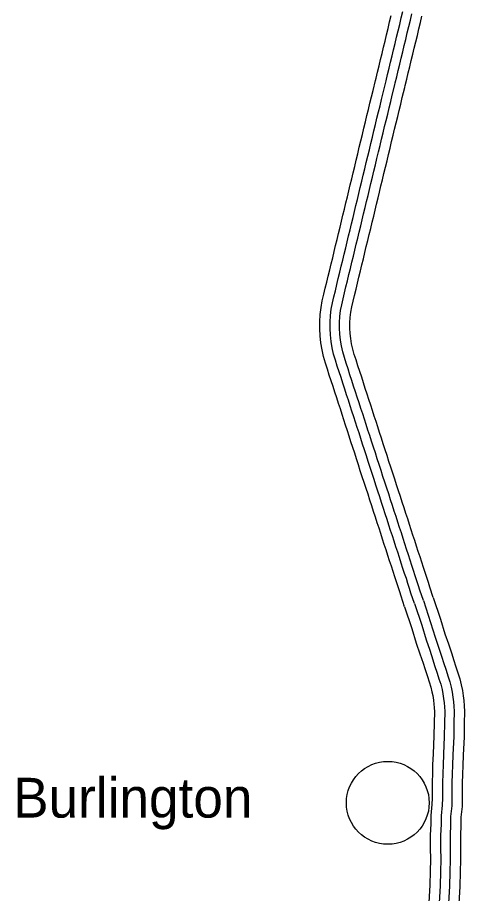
# Model space of a CAD drawing. Extents: x -939622 to -934245, y 1383184 to 1385301.
# Drawn here: x -935254.76 to -935236.94, y 1384302.91 to 1384337.79 of the extents above; entities that cross this region are included whole.
import ezdxf

# ---------------------------------------------------------------- set-up
doc = ezdxf.new("R2010")
doc.units = 0
doc.layers.add('Level 15', color=7, linetype='Continuous')
doc.layers.add('Level 24', color=7, linetype='Continuous')

msp = doc.modelspace()

# ---------------------------------------------------------------- linework, layer by layer
at = {"layer": 'Level 15'}
for points in [[(-935240.583, 1384334.882), (-935240.486, 1384335.283), (-935240.464, 1384335.373), (-935240.404, 1384335.619), (-935240.345, 1384335.866), (-935240.284, 1384336.115), (-935240.224, 1384336.36), (-935240.165, 1384336.605), (-935240.106, 1384336.853), (-935240.045, 1384337.105), (-935239.983, 1384337.359), (-935239.922, 1384337.614), (-935239.86, 1384337.87)], [(-935240.182, 1384334.786), (-935240.089, 1384335.167), (-935240.063, 1384335.275), (-935240.003, 1384335.522), (-935239.944, 1384335.769), (-935239.884, 1384336.017), (-935239.823, 1384336.263), (-935239.764, 1384336.508), (-935239.705, 1384336.757), (-935239.644, 1384337.009), (-935239.583, 1384337.262), (-935239.521, 1384337.518), (-935239.459, 1384337.773), (-935239.398, 1384338.026)], [(-935239.817, 1384334.698), (-935239.717, 1384335.112), (-935239.699, 1384335.187), (-935239.638, 1384335.434), (-935239.579, 1384335.681), (-935239.519, 1384335.928), (-935239.459, 1384336.174), (-935239.399, 1384336.421), (-935239.34, 1384336.67), (-935239.28, 1384336.92), (-935239.218, 1384337.174), (-935239.156, 1384337.43), (-935239.095, 1384337.685), (-935239.033, 1384337.937)], [(-935239.416, 1384334.601), (-935239.319, 1384335.001), (-935239.298, 1384335.089), (-935239.238, 1384335.337), (-935239.178, 1384335.585), (-935239.119, 1384335.83), (-935239.058, 1384336.076), (-935238.998, 1384336.325), (-935238.939, 1384336.574), (-935238.879, 1384336.823), (-935238.817, 1384337.077), (-935238.755, 1384337.333), (-935238.694, 1384337.588), (-935238.633, 1384337.84)], [(-935239.323, 1384314.324), (-935239.462, 1384314.743), (-935239.519, 1384314.921), (-935239.584, 1384315.12), (-935239.648, 1384315.318), (-935239.716, 1384315.521), (-935239.784, 1384315.729), (-935239.852, 1384315.941), (-935239.922, 1384316.155), (-935239.993, 1384316.372), (-935240.064, 1384316.592), (-935240.134, 1384316.809), (-935240.203, 1384317.023), (-935240.273, 1384317.238), (-935240.343, 1384317.454), (-935240.414, 1384317.672), (-935240.487, 1384317.893), (-935240.56, 1384318.119), (-935240.634, 1384318.346), (-935240.708, 1384318.575), (-935240.783, 1384318.806), (-935240.859, 1384319.039), (-935240.935, 1384319.271), (-935241.013, 1384319.507), (-935241.09, 1384319.745), (-935241.165, 1384319.979), (-935241.241, 1384320.212), (-935241.315, 1384320.443), (-935241.39, 1384320.672), (-935241.463, 1384320.898), (-935241.535, 1384321.12), (-935241.606, 1384321.337), (-935241.676, 1384321.552), (-935241.745, 1384321.766), (-935241.816, 1384321.984), (-935241.887, 1384322.204), (-935241.959, 1384322.423), (-935242.031, 1384322.643), (-935242.105, 1384322.868), (-935242.178, 1384323.097), (-935242.252, 1384323.324), (-935242.327, 1384323.552), (-935242.403, 1384323.785), (-935242.48, 1384324.028), (-935242.554, 1384324.287), (-935242.617, 1384324.56), (-935242.664, 1384324.838), (-935242.694, 1384325.118), (-935242.708, 1384325.399), (-935242.706, 1384325.679), (-935242.689, 1384325.958), (-935242.655, 1384326.238), (-935242.605, 1384326.512), (-935242.545, 1384326.768), (-935242.486, 1384327.009), (-935242.428, 1384327.249), (-935242.371, 1384327.494), (-935242.31, 1384327.742), (-935242.25, 1384327.985), (-935242.192, 1384328.227), (-935242.134, 1384328.469), (-935242.075, 1384328.71), (-935242.018, 1384328.949), (-935241.96, 1384329.193), (-935241.899, 1384329.437), (-935241.84, 1384329.677), (-935241.782, 1384329.92), (-935241.724, 1384330.164), (-935241.665, 1384330.406), (-935241.607, 1384330.646), (-935241.55, 1384330.883), (-935241.493, 1384331.122), (-935241.434, 1384331.366), (-935241.374, 1384331.612), (-935241.314, 1384331.861), (-935241.253, 1384332.114), (-935241.192, 1384332.368), (-935241.13, 1384332.622), (-935241.069, 1384332.875), (-935241.008, 1384333.127), (-935240.949, 1384333.378), (-935240.888, 1384333.63), (-935240.826, 1384333.882), (-935240.765, 1384334.129), (-935240.705, 1384334.375), (-935240.645, 1384334.625), (-935240.583, 1384334.882)], [(-935238.931, 1384314.454), (-935239.071, 1384314.875), (-935239.127, 1384315.048), (-935239.191, 1384315.247), (-935239.256, 1384315.447), (-935239.324, 1384315.65), (-935239.391, 1384315.857), (-935239.46, 1384316.068), (-935239.529, 1384316.283), (-935239.601, 1384316.5), (-935239.672, 1384316.719), (-935239.742, 1384316.936), (-935239.811, 1384317.15), (-935239.881, 1384317.365), (-935239.951, 1384317.581), (-935240.022, 1384317.8), (-935240.094, 1384318.021), (-935240.168, 1384318.246), (-935240.241, 1384318.473), (-935240.316, 1384318.702), (-935240.391, 1384318.933), (-935240.467, 1384319.166), (-935240.543, 1384319.4), (-935240.621, 1384319.635), (-935240.697, 1384319.871), (-935240.773, 1384320.106), (-935240.848, 1384320.339), (-935240.923, 1384320.57), (-935240.998, 1384320.8), (-935241.071, 1384321.026), (-935241.143, 1384321.248), (-935241.214, 1384321.465), (-935241.284, 1384321.679), (-935241.353, 1384321.893), (-935241.423, 1384322.111), (-935241.495, 1384322.331), (-935241.567, 1384322.551), (-935241.639, 1384322.772), (-935241.712, 1384322.996), (-935241.786, 1384323.224), (-935241.86, 1384323.452), (-935241.935, 1384323.681), (-935242.011, 1384323.912), (-935242.085, 1384324.147), (-935242.155, 1384324.39), (-935242.212, 1384324.641), (-935242.255, 1384324.895), (-935242.283, 1384325.151), (-935242.296, 1384325.408), (-935242.294, 1384325.664), (-935242.278, 1384325.921), (-935242.247, 1384326.176), (-935242.201, 1384326.428), (-935242.144, 1384326.672), (-935242.085, 1384326.912), (-935242.027, 1384327.153), (-935241.97, 1384327.398), (-935241.91, 1384327.644), (-935241.85, 1384327.888), (-935241.791, 1384328.13), (-935241.733, 1384328.372), (-935241.674, 1384328.613), (-935241.617, 1384328.853), (-935241.559, 1384329.095), (-935241.499, 1384329.338), (-935241.439, 1384329.58), (-935241.381, 1384329.824), (-935241.323, 1384330.067), (-935241.264, 1384330.309), (-935241.206, 1384330.549), (-935241.149, 1384330.787), (-935241.092, 1384331.026), (-935241.033, 1384331.269), (-935240.973, 1384331.515), (-935240.913, 1384331.765), (-935240.852, 1384332.017), (-935240.791, 1384332.271), (-935240.729, 1384332.524), (-935240.668, 1384332.779), (-935240.607, 1384333.031), (-935240.547, 1384333.282), (-935240.487, 1384333.533), (-935240.426, 1384333.783), (-935240.364, 1384334.03), (-935240.304, 1384334.279), (-935240.244, 1384334.529), (-935240.182, 1384334.786)], [(-935238.576, 1384314.572), (-935238.714, 1384314.99), (-935238.77, 1384315.164), (-935238.835, 1384315.363), (-935238.9, 1384315.564), (-935238.967, 1384315.767), (-935239.035, 1384315.973), (-935239.103, 1384316.184), (-935239.173, 1384316.399), (-935239.244, 1384316.616), (-935239.315, 1384316.834), (-935239.385, 1384317.051), (-935239.454, 1384317.266), (-935239.524, 1384317.481), (-935239.594, 1384317.697), (-935239.666, 1384317.916), (-935239.738, 1384318.138), (-935239.811, 1384318.362), (-935239.885, 1384318.589), (-935239.959, 1384318.819), (-935240.034, 1384319.049), (-935240.11, 1384319.283), (-935240.187, 1384319.517), (-935240.265, 1384319.752), (-935240.34, 1384319.986), (-935240.416, 1384320.221), (-935240.491, 1384320.454), (-935240.566, 1384320.686), (-935240.641, 1384320.916), (-935240.714, 1384321.141), (-935240.786, 1384321.364), (-935240.858, 1384321.581), (-935240.927, 1384321.795), (-935240.996, 1384322.009), (-935241.067, 1384322.226), (-935241.138, 1384322.447), (-935241.21, 1384322.668), (-935241.283, 1384322.888), (-935241.356, 1384323.112), (-935241.429, 1384323.339), (-935241.503, 1384323.568), (-935241.578, 1384323.798), (-935241.654, 1384324.027), (-935241.726, 1384324.256), (-935241.792, 1384324.484), (-935241.844, 1384324.714), (-935241.884, 1384324.946), (-935241.909, 1384325.18), (-935241.921, 1384325.416), (-935241.919, 1384325.651), (-935241.904, 1384325.887), (-935241.876, 1384326.12), (-935241.833, 1384326.352), (-935241.779, 1384326.585), (-935241.721, 1384326.823), (-935241.662, 1384327.066), (-935241.605, 1384327.31), (-935241.545, 1384327.554), (-935241.485, 1384327.799), (-935241.427, 1384328.042), (-935241.368, 1384328.284), (-935241.31, 1384328.525), (-935241.252, 1384328.766), (-935241.194, 1384329.007), (-935241.134, 1384329.249), (-935241.075, 1384329.492), (-935241.017, 1384329.736), (-935240.958, 1384329.979), (-935240.9, 1384330.221), (-935240.842, 1384330.46), (-935240.784, 1384330.7), (-935240.727, 1384330.938), (-935240.669, 1384331.18), (-935240.608, 1384331.427), (-935240.549, 1384331.677), (-935240.488, 1384331.929), (-935240.427, 1384332.182), (-935240.365, 1384332.436), (-935240.303, 1384332.69), (-935240.242, 1384332.944), (-935240.183, 1384333.195), (-935240.123, 1384333.444), (-935240.062, 1384333.693), (-935240, 1384333.941), (-935239.94, 1384334.191), (-935239.879, 1384334.441), (-935239.817, 1384334.698)], [(-935238.184, 1384314.702), (-935238.32, 1384315.112), (-935238.378, 1384315.291), (-935238.442, 1384315.491), (-935238.508, 1384315.693), (-935238.576, 1384315.896), (-935238.642, 1384316.101), (-935238.711, 1384316.311), (-935238.781, 1384316.527), (-935238.852, 1384316.744), (-935238.922, 1384316.961), (-935238.992, 1384317.178), (-935239.062, 1384317.393), (-935239.132, 1384317.608), (-935239.202, 1384317.825), (-935239.273, 1384318.044), (-935239.346, 1384318.266), (-935239.419, 1384318.49), (-935239.492, 1384318.717), (-935239.567, 1384318.946), (-935239.642, 1384319.177), (-935239.718, 1384319.41), (-935239.795, 1384319.646), (-935239.873, 1384319.88), (-935239.948, 1384320.113), (-935240.023, 1384320.348), (-935240.099, 1384320.581), (-935240.174, 1384320.814), (-935240.249, 1384321.043), (-935240.322, 1384321.269), (-935240.394, 1384321.491), (-935240.465, 1384321.709), (-935240.535, 1384321.922), (-935240.604, 1384322.136), (-935240.674, 1384322.353), (-935240.746, 1384322.575), (-935240.818, 1384322.796), (-935240.891, 1384323.017), (-935240.964, 1384323.239), (-935241.036, 1384323.465), (-935241.111, 1384323.696), (-935241.187, 1384323.927), (-935241.261, 1384324.154), (-935241.331, 1384324.375), (-935241.392, 1384324.587), (-935241.44, 1384324.795), (-935241.475, 1384325.003), (-935241.498, 1384325.213), (-935241.508, 1384325.424), (-935241.507, 1384325.637), (-935241.493, 1384325.849), (-935241.468, 1384326.058), (-935241.429, 1384326.268), (-935241.378, 1384326.489), (-935241.32, 1384326.726), (-935241.261, 1384326.97), (-935241.204, 1384327.214), (-935241.145, 1384327.456), (-935241.084, 1384327.701), (-935241.026, 1384327.945), (-935240.967, 1384328.187), (-935240.909, 1384328.428), (-935240.851, 1384328.67), (-935240.793, 1384328.909), (-935240.734, 1384329.15), (-935240.674, 1384329.395), (-935240.615, 1384329.64), (-935240.557, 1384329.883), (-935240.499, 1384330.124), (-935240.441, 1384330.364), (-935240.383, 1384330.604), (-935240.326, 1384330.841), (-935240.268, 1384331.082), (-935240.207, 1384331.33), (-935240.147, 1384331.581), (-935240.087, 1384331.832), (-935240.026, 1384332.085), (-935239.964, 1384332.339), (-935239.902, 1384332.594), (-935239.841, 1384332.848), (-935239.781, 1384333.099), (-935239.722, 1384333.347), (-935239.661, 1384333.594), (-935239.599, 1384333.843), (-935239.539, 1384334.094), (-935239.478, 1384334.344), (-935239.416, 1384334.601)], [(-935238.576, 1384314.572), (-935238.287, 1384313.704), (-935238.113, 1384313.122), (-935237.971, 1384312.715), (-935237.837, 1384312.323), (-935237.771, 1384312.104), (-935237.669, 1384311.801), (-935237.596, 1384311.574), (-935237.526, 1384311.343), (-935237.467, 1384311.122), (-935237.427, 1384310.921), (-935237.399, 1384310.722), (-935237.373, 1384310.541), (-935237.356, 1384310.363), (-935237.35, 1384310.154), (-935237.356, 1384309.688), (-935237.369, 1384309.153), (-935237.404, 1384308.443), (-935237.419, 1384308.011), (-935237.426, 1384307.691), (-935237.438, 1384307.299), (-935237.438, 1384307.041), (-935237.438, 1384306.697), (-935237.448, 1384306.4), (-935237.489, 1384305.976), (-935237.495, 1384305.653), (-935237.514, 1384305.217), (-935237.514, 1384304.729), (-935237.511, 1384304.256), (-935237.521, 1384303.779), (-935237.534, 1384303.206), (-935237.587, 1384302.301)], [(-935238.184, 1384314.702), (-935237.893, 1384313.828), (-935237.72, 1384313.249), (-935237.581, 1384312.85), (-935237.445, 1384312.45), (-935237.377, 1384312.229), (-935237.278, 1384311.93), (-935237.203, 1384311.698), (-935237.129, 1384311.456), (-935237.065, 1384311.214), (-935237.021, 1384310.991), (-935236.99, 1384310.78), (-935236.963, 1384310.589), (-935236.944, 1384310.389), (-935236.937, 1384310.157), (-935236.944, 1384309.68), (-935236.957, 1384309.138), (-935236.992, 1384308.425), (-935237.007, 1384307.999), (-935237.013, 1384307.68), (-935237.026, 1384307.293), (-935237.026, 1384307.041), (-935237.026, 1384306.69), (-935237.036, 1384306.373), (-935237.077, 1384305.952), (-935237.083, 1384305.64), (-935237.102, 1384305.208), (-935237.102, 1384304.73), (-935237.099, 1384304.253), (-935237.108, 1384303.77), (-935237.121, 1384303.189), (-935237.175, 1384302.289)], [(-935239.323, 1384314.324), (-935239.038, 1384313.467), (-935238.862, 1384312.879), (-935238.715, 1384312.458), (-935238.587, 1384312.081), (-935238.521, 1384311.865), (-935238.418, 1384311.555), (-935238.347, 1384311.338), (-935238.283, 1384311.127), (-935238.235, 1384310.945), (-935238.204, 1384310.789), (-935238.178, 1384310.609), (-935238.155, 1384310.449), (-935238.143, 1384310.315), (-935238.137, 1384310.147), (-935238.143, 1384309.703), (-935238.156, 1384309.182), (-935238.19, 1384308.476), (-935238.207, 1384308.033), (-935238.213, 1384307.711), (-935238.226, 1384307.312), (-935238.226, 1384307.041), (-935238.226, 1384306.71), (-935238.234, 1384306.451), (-935238.276, 1384306.022), (-935238.283, 1384305.678), (-935238.302, 1384305.234), (-935238.302, 1384304.726), (-935238.299, 1384304.261), (-935238.308, 1384303.795), (-935238.321, 1384303.238), (-935238.375, 1384302.324)], [(-935238.931, 1384314.454), (-935238.644, 1384313.591), (-935238.47, 1384313.006), (-935238.325, 1384312.593), (-935238.194, 1384312.208), (-935238.128, 1384311.99), (-935238.026, 1384311.684), (-935237.954, 1384311.462), (-935237.886, 1384311.24), (-935237.832, 1384311.037), (-935237.797, 1384310.858), (-935237.77, 1384310.668), (-935237.745, 1384310.497), (-935237.731, 1384310.34), (-935237.725, 1384310.151), (-935237.731, 1384309.695), (-935237.744, 1384309.167), (-935237.778, 1384308.459), (-935237.794, 1384308.021), (-935237.801, 1384307.701), (-935237.813, 1384307.305), (-935237.813, 1384307.041), (-935237.813, 1384306.703), (-935237.823, 1384306.424), (-935237.864, 1384305.998), (-935237.87, 1384305.665), (-935237.889, 1384305.225), (-935237.889, 1384304.728), (-935237.886, 1384304.258), (-935237.896, 1384303.786), (-935237.908, 1384303.221), (-935237.962, 1384302.312)]]:
    msp.add_lwpolyline(points, dxfattribs=at)
at = {"layer": 'Level 24'}
msp.add_circle((-935239.995, 1384306.52), 1.65, dxfattribs=at)

# ---------------------------------------------------------------- texts
msp.add_text('Burlington', height=1.584, dxfattribs=at).set_placement((-935254.931, 1384305.932))

doc.saveas('drawing.dxf')
